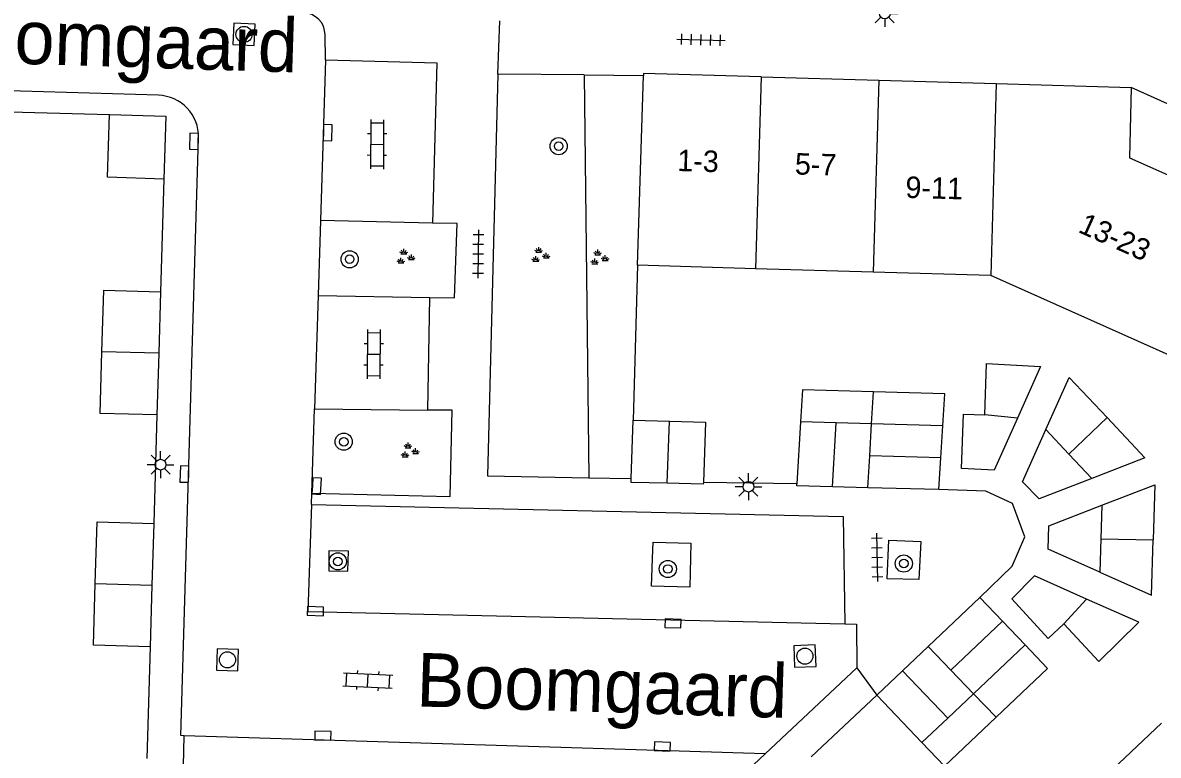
# Model space of a CAD drawing. Extents: x 132998 to 136004, y 396998 to 398512.
# Drawn here: x 133068.2 to 133121.1, y 398132.3 to 398166.4 of the extents above; entities that cross this region are included whole.
import ezdxf

# ---------------------------------------------------------------- set-up
doc = ezdxf.new("R2010")
doc.units = 0
for name, color, linetype in [('gg-afsc-erfafscheiding', 7, 'Continuous'), ('gg-anno-huisnummerreeks BGT', 7, 'Continuous'), ('gg-anno-openbare ruimte label', 7, 'Continuous'), ('gg-bbg-bijgebouw', 7, 'Continuous'), ('gg-bbg-gedigitaliseerde bijgebouw', 7, 'Continuous'), ('gg-bbg-hoofdgebouw', 7, 'Continuous'), ('gg-bbg-tussenscheiding', 7, 'Continuous'), ('gg-knt-verharding', 7, 'Continuous'), ('gg-knt-verharding nz', 7, 'Continuous'), ('gt-grn-groengrens', 7, 'Continuous'), ('gt-grn-weggrens', 7, 'Continuous'), ('gt-symb-boom', 7, 'Continuous'), ('gt-symb-groenvak', 7, 'Continuous'), ('gt-symb-klinker verharding', 7, 'Continuous'), ('gt-symb-kolk', 7, 'Continuous'), ('gt-symb-lichtmast', 7, 'Continuous'), ('gt-symb-rioolschacht', 7, 'Continuous'), ('gt-symb-tegel verharding', 7, 'Continuous')]:
    doc.layers.add(name, color=color, linetype=linetype)

# ---------------------------------------------------------------- blocks, each defined once
blk = doc.blocks.new('gt0-LMAST')
at = {"layer": 'gt-symb-lichtmast'}
for p, q in [((-0.005, 0.246), (-0.005, 0.621)), ((-0.182, 0.173), (-0.447, 0.438)), ((0.172, 0.173), (0.437, 0.438)), ((-0.255, -0.004), (-0.63, -0.004)), ((-0.182, -0.181), (-0.447, -0.446)), ((-0.005, -0.254), (-0.005, -0.629)), ((0.437, -0.446), (0.172, -0.181)), ((0.245, -0.004), (0.62, -0.004))]:
    blk.add_line(p, q, dxfattribs=at)
blk.add_circle((-0.005, -0.004), 0.25, dxfattribs=at)
blk = doc.blocks.new('gt0-KOLK')
at = {"layer": 'gt-symb-kolk'}
blk.add_lwpolyline([(0, 0), (0.375, 0), (0.375, 0.4), (-0.375, 0.4), (-0.375, 0), (0, 0)], dxfattribs=at)
blk = doc.blocks.new('gt0-RS')
at = {"layer": 'gt-symb-rioolschacht'}
blk.add_lwpolyline([(-0.5, -0.5), (0.5, -0.5), (0.5, 0.5), (-0.5, 0.5)], close=True, dxfattribs=at)
blk.add_circle((0, 0), 0.375, dxfattribs=at)
blk = doc.blocks.new('gt0-GRVAK')
at = {"layer": 'gt-symb-groenvak'}
for p, q in [((-0.11, 0.189), (-0.228, 0.24)), ((-0.182, 0.153), (0.088, 0.153)), ((-0.091, 0.211), (-0.156, 0.322)), ((-0.047, 0.214), (-0.047, 0.393)), ((-0.004, 0.211), (0.061, 0.322)), ((0.015, 0.189), (0.133, 0.24)), ((0.262, -0.052), (0.197, 0.059)), ((0.305, -0.049), (0.305, 0.13)), ((0.349, -0.052), (0.414, 0.059)), ((-0.245, -0.228), (-0.363, -0.177)), ((-0.318, -0.264), (-0.047, -0.264)), ((-0.226, -0.206), (-0.291, -0.095)), ((-0.183, -0.203), (-0.183, -0.024)), ((-0.139, -0.206), (-0.074, -0.095)), ((-0.12, -0.228), (-0.002, -0.177)), ((0.243, -0.074), (0.125, -0.023)), ((0.17, -0.11), (0.441, -0.11)), ((0.368, -0.074), (0.486, -0.023))]:
    blk.add_line(p, q, dxfattribs=at)
blk = doc.blocks.new('gt0-TEG1')
at = {"layer": 'gt-symb-tegel verharding'}
for p, q in [((-1.125, 0), (1.125, 0)), ((-0.9, -0.25), (-0.9, 0.25)), ((-0.45, -0.25), (-0.45, 0.25)), ((0, -0.25), (0, 0.25)), ((0.45, -0.25), (0.45, 0.25)), ((0.9, -0.25), (0.9, 0.25))]:
    blk.add_line(p, q, dxfattribs=at)
blk = doc.blocks.new('gt0-BOOM')
at = {"layer": 'gt-symb-boom'}
for radius in [0.4, 0.2]:
    blk.add_circle((0, 0), radius, dxfattribs=at)
blk = doc.blocks.new('gt0-KL1')
at = {"layer": 'gt-symb-klinker verharding'}
for p, q in [((-1.15, 0.3), (1.15, 0.3)), ((-1, -0.3), (-1, 0.3)), ((-0.5, 0.3), (-0.5, 0.45)), ((0, -0.3), (0, 0.3)), ((0.5, 0.3), (0.5, 0.45)), ((1, -0.3), (1, 0.3)), ((-1.15, -0.3), (1.15, -0.3)), ((-0.5, -0.45), (-0.5, -0.3)), ((0.5, -0.45), (0.5, -0.3))]:
    blk.add_line(p, q, dxfattribs=at)

msp = doc.modelspace()

# ---------------------------------------------------------------- linework, layer by layer
at = {"layer": 'gg-afsc-erfafscheiding'}
for p, q in [((133096.811, 398155.12), (133096.62, 398147.91)), ((133104.241, 398144.94), (133099.883, 398145.01)), ((133107.96, 398135.09), (133104.9, 398132.22))]:
    msp.add_line(p, q, dxfattribs=at)
at = {"layer": 'gg-bbg-bijgebouw'}
for p, q in [((133074.591, 398153.89), (133074.511, 398151.025)), ((133074.511, 398151.025), (133074.43, 398148.15)), ((133096.526, 398145.183), (133096.62, 398147.91)), ((133096.62, 398147.91), (133098.3, 398147.865)), ((133099.88, 398144.92), (133098.2, 398144.965)), ((133099.883, 398145.01), (133099.88, 398144.92)), ((133104.24, 398144.85), (133104.241, 398144.94)), ((133105.892, 398144.805), (133104.24, 398144.85)), ((133107.545, 398144.76), (133105.892, 398144.805)), ((133110.85, 398144.67), (133107.545, 398144.76)), ((133074.28, 398143.09), (133074.195, 398140.221)), ((133074.195, 398140.221), (133074.11, 398137.35)), ((133112.76, 398139.64), (133110.36, 398137.365)), ((133113.813, 398138.54), (133112.76, 398139.64)), ((133114.867, 398137.44), (133113.813, 398138.54)), ((133110.36, 398137.365), (133109.16, 398136.228)), ((133109.16, 398136.228), (133107.96, 398135.09)), ((133107.96, 398135.09), (133110.067, 398132.89))]:
    msp.add_line(p, q, dxfattribs=at)
for points in [[(133074.75, 398159.13), (133072.12, 398159.22), (133072.22, 398162.15)], [(133072.22, 398162.15), (133074.85, 398162.06), (133074.75, 398159.13)], [(133071.87, 398151.095), (133071.95, 398153.96), (133074.591, 398153.89)], [(133074.43, 398148.15), (133071.79, 398148.21), (133071.87, 398151.095)], [(133112.996, 398148.151), (133113.073, 398150.54), (133115.595, 398150.414), (133114.513, 398147.997)], [(133115.84, 398147.465), (133116.93, 398149.9), (133118.69, 398148.025)], [(133098.3, 398147.865), (133099.98, 398147.82), (133099.883, 398145.01)], [(133114.513, 398147.997), (133113.43, 398145.58), (133111.91, 398145.65), (133112, 398148.184), (133112.996, 398148.151)], [(133118.69, 398148.025), (133120.45, 398146.15), (133117.985, 398145.195)], [(133117.985, 398145.195), (133115.52, 398144.24), (133114.75, 398145.03), (133115.84, 398147.465)], [(133098.2, 398144.965), (133096.52, 398145.01), (133096.526, 398145.183)], [(133118.445, 398143.94), (133120.92, 398144.89), (133120.84, 398142.325)], [(133118.35, 398140.825), (133115.94, 398141.89), (133115.97, 398142.99), (133118.445, 398143.94)], [(133071.555, 398140.301), (133071.64, 398143.17), (133074.28, 398143.09)], [(133118.35, 398140.825), (133120.76, 398139.76), (133120.84, 398142.325)], [(133117.736, 398139.575), (133115.31, 398140.66), (133114.25, 398139.58), (133115.95, 398137.74), (133116.68, 398138.42)], [(133074.11, 398137.35), (133071.47, 398137.42), (133071.555, 398140.301)], [(133116.68, 398138.42), (133118.309, 398136.671), (133120.161, 398138.49), (133117.736, 398139.575)], [(133113.521, 398134.065), (133115.92, 398136.34), (133114.867, 398137.44)], [(133110.067, 398132.89), (133111.121, 398131.79), (133113.521, 398134.065)]]:
    msp.add_lwpolyline(points, dxfattribs=at)
at = {"layer": 'gg-bbg-gedigitaliseerde bijgebouw'}
for p, q in [((133104.414, 398147.826), (133104.241, 398144.94)), ((133110.941, 398146.158), (133111.033, 398147.645)), ((133110.85, 398144.67), (133110.941, 398146.158))]:
    msp.add_line(p, q, dxfattribs=at)
for points in [[(133107.813, 398149.229), (133104.502, 398149.324), (133104.414, 398147.826)], [(133111.033, 398147.645), (133111.124, 398149.133), (133107.813, 398149.229)]]:
    msp.add_lwpolyline(points, dxfattribs=at)
at = {"layer": 'gg-bbg-hoofdgebouw'}
for p, q in [((133096.811, 398155.12), (133097.088, 398163.965)), ((133102.571, 398163.901), (133108.05, 398163.742)), ((133108.05, 398163.742), (133113.529, 398163.582)), ((133113.529, 398163.582), (133119.81, 398163.4)), ((133102.312, 398154.963), (133096.811, 398155.12)), ((133107.791, 398154.806), (133102.312, 398154.963)), ((133113.27, 398154.65), (133107.791, 398154.806)), ((133121.72, 398150.87), (133113.27, 398154.65)), ((133117.29, 398130.085), (133121.23, 398133.79))]:
    msp.add_line(p, q, dxfattribs=at)
for points in [[(133102.571, 398163.901), (133097.091, 398164.06), (133097.088, 398163.965)], [(133119.81, 398163.4), (133119.73, 398160.13), (133121.52, 398159.34), (133123.89, 398161.57)]]:
    msp.add_lwpolyline(points, dxfattribs=at)
at = {"layer": 'gg-bbg-tussenscheiding'}
for p, q in [((133102.571, 398163.901), (133102.312, 398154.963)), ((133108.05, 398163.742), (133107.791, 398154.806)), ((133113.529, 398163.582), (133113.27, 398154.65)), ((133074.511, 398151.025), (133071.87, 398151.095)), ((133107.723, 398147.735), (133107.813, 398149.229)), ((133098.2, 398144.965), (133098.3, 398147.865)), ((133106.071, 398147.78), (133104.414, 398147.826)), ((133114.513, 398147.997), (133112.996, 398148.151)), ((133116.913, 398146.33), (133118.69, 398148.025)), ((133105.892, 398144.805), (133106.071, 398147.78)), ((133107.723, 398147.735), (133106.071, 398147.78)), ((133107.634, 398146.248), (133107.723, 398147.735)), ((133111.033, 398147.645), (133107.723, 398147.735)), ((133115.84, 398147.465), (133116.913, 398146.33)), ((133107.545, 398144.76), (133107.634, 398146.248)), ((133110.941, 398146.158), (133107.634, 398146.248)), ((133116.913, 398146.33), (133117.985, 398145.195)), ((133118.445, 398143.94), (133118.397, 398142.383)), ((133118.397, 398142.383), (133118.35, 398140.825)), ((133118.397, 398142.383), (133120.84, 398142.325)), ((133071.555, 398140.301), (133074.195, 398140.221)), ((133116.68, 398138.42), (133117.736, 398139.575)), ((133111.414, 398136.265), (133113.813, 398138.54)), ((133111.414, 398136.265), (133110.36, 398137.365)), ((133112.467, 398135.165), (133114.867, 398137.44)), ((133111.267, 398134.028), (133109.16, 398136.228)), ((133112.467, 398135.165), (133111.414, 398136.265)), ((133111.267, 398134.028), (133112.467, 398135.165)), ((133113.521, 398134.065), (133112.467, 398135.165)), ((133110.067, 398132.89), (133111.267, 398134.028))]:
    msp.add_line(p, q, dxfattribs=at)
at = {"layer": 'gg-knt-verharding'}
for p, q in [((133082.289, 398164.686), (133082.266, 398165.859)), ((133082.289, 398164.686), (133082.053, 398157.212)), ((133094.332, 398163.99), (133090.302, 398164.027)), ((133094.332, 398163.99), (133097.088, 398163.965)), ((133074.505, 398163.039), (133056.52, 398163.563)), ((133065.431, 398162.33), (133072.22, 398162.15)), ((133074.75, 398159.13), (133074.591, 398153.89)), ((133082.053, 398157.212), (133081.939, 398153.711)), ((133087.269, 398157.09), (133082.053, 398157.212)), ((133081.939, 398153.711), (133081.771, 398148.44)), ((133081.939, 398153.711), (133087.147, 398153.619)), ((133087.052, 398148.378), (133087.147, 398153.619)), ((133081.652, 398144.505), (133081.771, 398148.44)), ((133081.771, 398148.44), (133087.052, 398148.378)), ((133074.43, 398148.15), (133074.28, 398143.09)), ((133094.541, 398145.224), (133096.526, 398145.183)), ((133081.622, 398143.975), (133081.652, 398144.505)), ((133074.11, 398137.35), (133073.96, 398132.15)), ((133107.03, 398136.37), (133102.76, 398132.361)), ((133102.76, 398132.361), (133100.275, 398130.027))]:
    msp.add_line(p, q, dxfattribs=at)
for points in [[(133082.289, 398164.686), (133087.468, 398164.547), (133087.269, 398157.09)], [(133090.302, 398164.027), (133089.827, 398145.321), (133094.541, 398145.224)], [(133075.692, 398133.205), (133075.54, 398133.21), (133076.366, 398161.065)], [(133087.147, 398153.619), (133088.294, 398153.599), (133088.408, 398157.063), (133087.269, 398157.09)], [(133081.652, 398144.505), (133088.082, 398144.345), (133088.176, 398148.365), (133087.052, 398148.378)], [(133112.76, 398139.64), (133114.27, 398141.11), (133114.86, 398142.47), (133114.29, 398144.02), (133113.04, 398144.6), (133110.85, 398144.67)], [(133081.622, 398143.975), (133106.39, 398143.425), (133106.474, 398138.422)], [(133097.532, 398141.863), (133097.546, 398142.221), (133099.3, 398142.183), (133099.256, 398140.132), (133097.465, 398140.181), (133097.532, 398141.863)], [(133109.925, 398140.477), (133108.442, 398140.512), (133108.523, 398142.316), (133110.021, 398142.249), (133109.925, 398140.477)], [(133082.431, 398140.883), (133083.328, 398140.879), (133083.345, 398141.8), (133082.434, 398141.817), (133082.431, 398140.883)], [(133106.474, 398138.422), (133107.02, 398138.41), (133107.03, 398136.37)], [(133097.914, 398127.808), (133075.595, 398128.338), (133075.692, 398133.205)]]:
    msp.add_lwpolyline(points, dxfattribs=at)
for centre, radius, start, end in [((133081.217, 398165.84), 1.049, 1.0256, 88.1339), ((133074.449, 398161.122), 1.918, 358.3011, 88.3234)]:
    msp.add_arc(centre, radius, start, end, dxfattribs=at)
at = {"layer": 'gg-knt-verharding nz'}
msp.add_line((133102.76, 398132.361), (133075.692, 398133.205), dxfattribs=at)
msp.add_lwpolyline([(133081.622, 398143.975), (133081.46, 398139), (133106.474, 398138.422)], dxfattribs=at)
at = {"layer": 'gt-grn-groengrens'}
msp.add_line((133094.332, 398163.99), (133094.541, 398145.224), dxfattribs=at)
at = {"layer": 'gt-grn-weggrens'}
for p, q in [((133090.302, 398164.027), (133090.397, 398166.513)), ((133123.89, 398161.57), (133119.81, 398163.4)), ((133107.03, 398136.37), (133107.96, 398135.09))]:
    msp.add_line(p, q, dxfattribs=at)

# ---------------------------------------------------------------- block references
at = {"layer": 'gt-symb-boom'}
for p in [(133093.143, 398160.668), (133083.406, 398155.401), (133083.131, 398146.902), (133082.857, 398141.328), (133109.219, 398141.227), (133098.228, 398140.974)]:
    msp.add_blockref('gt0-BOOM', p, dxfattribs=at)
at = {"layer": 'gt-symb-groenvak'}
for p in [(133085.978, 398155.496), (133092.259, 398155.574), (133095.007, 398155.456), (133086.175, 398146.467)]:
    msp.add_blockref('gt0-GRVAK', p, dxfattribs=at)
at = {"layer": 'gt-symb-klinker verharding'}
for p, rotation in [((133084.683, 398160.756), -90.34377055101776), ((133084.526, 398150.981), -90.34377055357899), ((133084.258, 398135.779), -2.7508347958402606)]:
    msp.add_blockref('gt0-KL1', p, dxfattribs=dict(at, rotation=rotation))
at = {"layer": 'gt-symb-kolk'}
for p, rotation in [((133082.181, 398161.304), -91.59808684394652), ((133076.355, 398160.892), 88.28164199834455), ((133075.911, 398145.389), 88.6251652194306), ((133081.671, 398144.845), -93.20534484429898), ((133081.821, 398139.209), 178.22439947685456), ((133098.473, 398138.639), 178.0507458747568), ((133082.155, 398133.008), -1.6038627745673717), ((133097.965, 398132.508), -1.7756005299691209)]:
    msp.add_blockref('gt0-KOLK', p, dxfattribs=dict(at, rotation=rotation))
at = {"layer": 'gt-symb-lichtmast'}
for p in [(133108.337, 398166.856), (133074.603, 398145.836), (133101.989, 398144.811)]:
    msp.add_blockref('gt0-LMAST', p, dxfattribs=at)
at = {"layer": 'gt-symb-rioolschacht'}
for p, rotation in [((133078.487, 398165.877), -2.808053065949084), ((133077.714, 398136.743), -1.775600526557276), ((133104.613, 398136.915), 2.1210963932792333)]:
    msp.add_blockref('gt0-RS', p, dxfattribs=dict(at, rotation=rotation))
at = {"layer": 'gt-symb-tegel verharding'}
for p, rotation in [((133099.771, 398165.626), -1.6611120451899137), ((133089.394, 398155.653), -90.63022815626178), ((133107.974, 398141.517), -89.02606556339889)]:
    msp.add_blockref('gt0-TEG1', p, dxfattribs=dict(at, rotation=rotation))

# ---------------------------------------------------------------- texts
at = {"layer": 'gg-anno-huisnummerreeks BGT'}
for s, rotation, p in [('1-3', 358.3, (133098.656, 398159.513)), ('5-7', 358.3, (133104.136, 398159.354)), ('9-11', 358.4, (133109.286, 398158.264)), ('13-23', 335.9, (133117.293, 398156.684))]:
    msp.add_text(s, height=1, rotation=rotation, dxfattribs=at).set_placement(p)
at = {"layer": 'gg-anno-openbare ruimte label'}
for p in [(133063.681, 398164.647), (133086.491, 398134.576)]:
    msp.add_text('Boomgaard', height=2.5, rotation=358.2, dxfattribs=at).set_placement(p)

doc.saveas('drawing.dxf')
